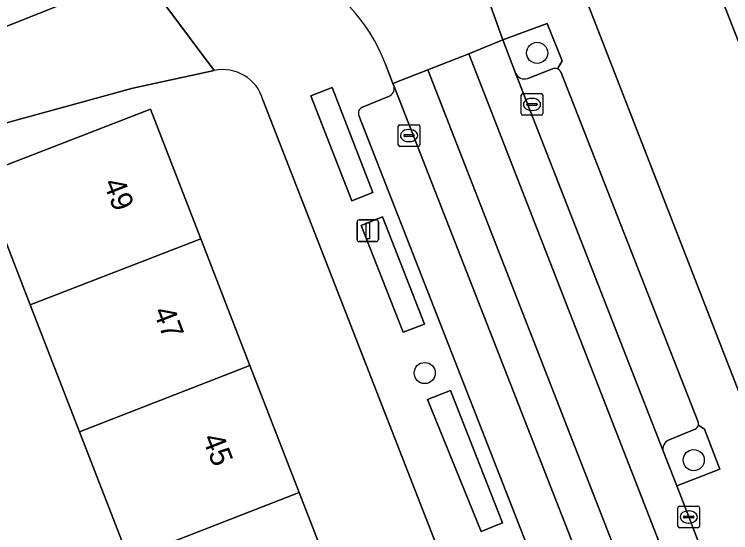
# Model space of a CAD drawing. Extents: x 159680 to 160786, y 387323 to 388340.
# Drawn here: x 160207.9 to 160241.08, y 387698.56 to 387722.55 of the extents above; entities that cross this region are included whole.
import ezdxf

# ---------------------------------------------------------------- set-up
doc = ezdxf.new("R2010")
doc.units = 0
for name, color, linetype in [('IMGEO_Boom', 7, 'Continuous'), ('IMGEO_Erf', 7, 'Continuous'), ('IMGEO_Groenvoorziening', 7, 'Continuous'), ('IMGEO_Kolk', 7, 'Continuous'), ('IMGEO_Lichtmast', 7, 'Continuous'), ('IMGEO_Pand', 7, 'Continuous'), ('IMGEO_Pand_nummerreeks', 7, 'Continuous'), ('IMGEO_Parkeervlak_open', 7, 'Continuous'), ('IMGEO_Rijbaan_lokaal_gesloten', 7, 'Continuous'), ('IMGEO_Rijbaan_lokaal_open', 7, 'Continuous'), ('IMGEO_Voetpad_open', 7, 'Continuous')]:
    doc.layers.add(name, color=color, linetype=linetype)

msp = doc.modelspace()

# ---------------------------------------------------------------- linework, layer by layer
at = {"layer": 'IMGEO_Boom'}
for centre in [(160232.116, 387720.764), (160226.911, 387705.949), (160239.371, 387701.921)]:
    msp.add_circle(centre, 0.489, dxfattribs=at)
at = {"layer": 'IMGEO_Erf'}
for points in [[(160217.16, 387719.947), (160213.396, 387719.139), (160200.266, 387715.532)], [(160237.706, 387671.712), (160219.418, 387718.599)]]:
    msp.add_lwpolyline(points, dxfattribs=at)
msp.add_lwpolyline([(160217.765, 387685.612), (160215.484, 387691.485), (160213.203, 387697.357), (160210.922, 387703.23), (160208.641, 387709.102), (160206.312, 387715.099), (160214.204, 387718.165), (160216.534, 387712.167), (160218.815, 387706.295), (160221.096, 387700.422), (160223.377, 387694.549), (160225.658, 387688.677), (160227.939, 387682.804), (160230.22, 387676.931), (160232.549, 387670.935), (160224.657, 387667.869), (160222.328, 387673.866), (160220.046, 387679.739)], close=True, dxfattribs=at)
msp.add_arc((160217.562, 387718.055), 1.934, 16.333, 101.9936, dxfattribs=at)
at = {"layer": 'IMGEO_Groenvoorziening'}
for points in [[(160233.055, 387720.027), (160233.282, 387720.39), (160232.586, 387722.13), (160230.527, 387721.361)], [(160230.527, 387721.361), (160231.114, 387719.825)], [(160231.679, 387719.583), (160232.831, 387720.026)], [(160237.962, 387702.298), (160238.58, 387700.733), (160240.584, 387701.497), (160239.871, 387703.347), (160239.585, 387703.541)], [(160239.435, 387703.346), (160238.224, 387702.856)]]:
    msp.add_lwpolyline(points, dxfattribs=at)
for points in [[(160223.53, 387713.914), (160224.513, 387714.31), (160222.621, 387719.155), (160221.629, 387718.771)], [(160225.915, 387707.845), (160226.896, 387708.212), (160224.948, 387713.184), (160223.974, 387712.781)], [(160228.103, 387705.143), (160227.032, 387704.724), (160229.529, 387698.614), (160230.511, 387699.015)]]:
    msp.add_lwpolyline(points, close=True, dxfattribs=at)
for centre, radius, start, end in [((160232.944, 387719.731), 0.316, 69.5115, 111.0001), ((160231.528, 387720.012), 0.455, 204.2967, 289.3306), ((160239.303, 387703.603), 0.289, 297.2293, 347.6335), ((160238.407, 387702.43), 0.464, 113.2384, 196.4582)]:
    msp.add_arc(centre, radius, start, end, dxfattribs=at)
at = {"layer": 'IMGEO_Kolk'}
for p, q in [((160231.453, 387718.879), (160232.305, 387718.879)), ((160231.378, 387717.953), (160231.378, 387718.805)), ((160231.866, 387718.659), (160231.891, 387718.659)), ((160232.379, 387718.805), (160232.379, 387717.953)), ((160231.637, 387718.373), (160231.637, 387718.385)), ((160232.075, 387718.336), (160231.677, 387718.336)), ((160231.68, 387718.422), (160232.078, 387718.422)), ((160232.121, 387718.385), (160232.121, 387718.373)), ((160232.305, 387717.879), (160231.453, 387717.879)), ((160231.889, 387718.099), (160231.864, 387718.099)), ((160225.683, 387716.514), (160225.683, 387717.366)), ((160225.758, 387717.44), (160226.61, 387717.44)), ((160226.171, 387717.22), (160226.196, 387717.22)), ((160226.684, 387717.366), (160226.684, 387716.514)), ((160225.942, 387716.934), (160225.942, 387716.946)), ((160226.38, 387716.897), (160225.982, 387716.897)), ((160225.985, 387716.983), (160226.383, 387716.983)), ((160226.426, 387716.946), (160226.426, 387716.934)), ((160226.194, 387716.66), (160226.169, 387716.66)), ((160226.61, 387716.44), (160225.758, 387716.44)), ((160238.637, 387698.864), (160238.637, 387699.716)), ((160238.712, 387699.79), (160239.564, 387699.79)), ((160239.638, 387699.716), (160239.638, 387698.864)), ((160238.896, 387699.284), (160238.896, 387699.296)), ((160238.939, 387699.333), (160239.337, 387699.333)), ((160239.125, 387699.57), (160239.15, 387699.57)), ((160239.38, 387699.296), (160239.38, 387699.284)), ((160239.334, 387699.247), (160238.936, 387699.247)), ((160239.148, 387699.01), (160239.123, 387699.01)), ((160239.564, 387698.79), (160238.712, 387698.79))]:
    msp.add_line(p, q, dxfattribs=at)
for points in [[(160231.453, 387718.879), (160232.305, 387718.879)], [(160231.378, 387717.953), (160231.378, 387718.805)], [(160232.379, 387718.805), (160232.379, 387717.953)], [(160232.305, 387717.879), (160231.453, 387717.879)], [(160225.683, 387716.514), (160225.683, 387717.366)], [(160225.758, 387717.44), (160226.61, 387717.44)], [(160226.684, 387717.366), (160226.684, 387716.514)], [(160226.61, 387716.44), (160225.758, 387716.44)], [(160238.637, 387698.864), (160238.637, 387699.716)], [(160238.712, 387699.79), (160239.564, 387699.79)], [(160239.638, 387699.716), (160239.638, 387698.864)], [(160239.564, 387698.79), (160238.712, 387698.79)]]:
    msp.add_lwpolyline(points, dxfattribs=at)
for centre, radius, start, end in [((160231.455, 387718.803), 0.0765, 91.552, 178.448), ((160231.455, 387718.803), 0.0765, 91.552, 178.448), ((160232.303, 387718.803), 0.0765, 1.552, 88.448), ((160232.303, 387718.803), 0.0765, 1.552, 88.448), ((160231.677, 387718.382), 0.0403, 85.8775, 175.7526), ((160231.674, 387718.372), 0.0366, 178.938, 274.7102), ((160232.078, 387718.379), 0.043, 264.8664, 352.4533), ((160232.082, 387718.384), 0.0386, 1.7309, 96.639), ((160231.455, 387717.955), 0.0765, 181.552, 268.448), ((160231.455, 387717.955), 0.0765, 181.552, 268.448), ((160232.303, 387717.955), 0.0765, 271.552, 358.448), ((160232.303, 387717.955), 0.0765, 271.552, 358.448), ((160225.76, 387717.364), 0.0765, 91.552, 178.448), ((160225.76, 387717.364), 0.0765, 91.552, 178.448), ((160226.608, 387717.364), 0.0765, 1.552, 88.448), ((160226.608, 387717.364), 0.0765, 1.552, 88.448), ((160225.982, 387716.943), 0.0403, 85.8775, 175.7526), ((160225.979, 387716.933), 0.0366, 178.938, 274.7102), ((160226.383, 387716.94), 0.043, 264.8664, 352.4533), ((160226.387, 387716.945), 0.0386, 1.7309, 96.639), ((160225.76, 387716.516), 0.0765, 181.552, 268.448), ((160225.76, 387716.516), 0.0765, 181.552, 268.448), ((160226.608, 387716.516), 0.0765, 271.552, 358.448), ((160226.608, 387716.516), 0.0765, 271.552, 358.448), ((160238.714, 387699.714), 0.0765, 91.552, 178.448), ((160238.714, 387699.714), 0.0765, 91.552, 178.448), ((160239.562, 387699.714), 0.0765, 1.552, 88.448), ((160239.562, 387699.714), 0.0765, 1.552, 88.448), ((160238.936, 387699.293), 0.0403, 85.8775, 175.7526), ((160238.933, 387699.283), 0.0366, 178.938, 274.7102), ((160239.337, 387699.29), 0.043, 264.8664, 352.4533), ((160239.341, 387699.295), 0.0386, 1.7309, 96.639), ((160238.714, 387698.866), 0.0765, 181.552, 268.448), ((160238.714, 387698.866), 0.0765, 181.552, 268.448), ((160239.562, 387698.866), 0.0765, 271.552, 358.448), ((160239.562, 387698.866), 0.0765, 271.552, 358.448)]:
    msp.add_arc(centre, radius, start, end, dxfattribs=at)
for centre, major_axis, ratio, start_param, end_param in [((160231.865, 387718.379), (-0.387, 0.002), 0.722429, 4.712389, 7.853982), ((160231.89, 387718.379), (-0.39, 0.002), 0.717154, 1.570796, 4.712389), ((160226.17, 387716.94), (-0.387, 0.002), 0.722429, 4.712389, 7.853982), ((160226.195, 387716.94), (-0.39, 0.002), 0.717154, 1.570796, 4.712389), ((160239.124, 387699.29), (-0.387, 0.002), 0.722429, 4.712389, 7.853982), ((160239.149, 387699.29), (-0.39, 0.002), 0.717154, 1.570796, 4.712389)]:
    msp.add_ellipse(centre, major_axis=major_axis, ratio=ratio, start_param=start_param, end_param=end_param, dxfattribs=at)
at = {"layer": 'IMGEO_Lichtmast'}
for p, q in [((160223.775, 387712.132), (160223.775, 387712.932)), ((160223.775, 387712.932), (160223.775, 387712.132)), ((160223.875, 387713.032), (160224.665, 387713.032)), ((160224.665, 387713.032), (160223.875, 387713.032)), ((160224.765, 387712.932), (160224.765, 387712.132)), ((160224.765, 387712.132), (160224.765, 387712.932)), ((160224.665, 387712.032), (160223.875, 387712.032)), ((160223.875, 387712.032), (160224.665, 387712.032))]:
    msp.add_line(p, q, dxfattribs=at)
msp.add_lwpolyline([(160224.195, 387712.907), (160224.345, 387712.907), (160224.345, 387712.157), (160224.195, 387712.157), (160224.195, 387712.907)], dxfattribs=at)
for centre, start, end in [((160223.875, 387712.932), 90, 180), ((160223.875, 387712.932), 90, 180), ((160224.665, 387712.932), 0, 90), ((160224.665, 387712.932), 360, 90), ((160223.875, 387712.132), 180, 270), ((160223.875, 387712.132), 180, 270), ((160224.665, 387712.132), 270, 0), ((160224.665, 387712.132), 270, 0)]:
    msp.add_arc(centre, 0.1, start, end, dxfattribs=at)
at = {"layer": 'IMGEO_Pand'}
for points in [[(160216.534, 387712.167), (160214.204, 387718.165), (160206.312, 387715.099), (160208.641, 387709.102)], [(160208.641, 387709.102), (160210.922, 387703.23), (160218.815, 387706.295), (160216.534, 387712.167)], [(160221.096, 387700.422), (160218.815, 387706.295), (160210.922, 387703.23), (160213.203, 387697.357)], [(160213.203, 387697.357), (160215.484, 387691.485), (160223.377, 387694.549), (160221.096, 387700.422)]]:
    msp.add_lwpolyline(points, close=True, dxfattribs=at)
at = {"layer": 'IMGEO_Parkeervlak_open'}
for points in [[(160249.608, 387700.47), (160232.413, 387744.322)], [(160231.255, 387742.166), (160227.575, 387740.708), (160242.485, 387702.42), (160243.412, 387700.011), (160243.491, 387700.039), (160247.852, 387701.601)], [(160232.831, 387720.026), (160231.679, 387719.583)], [(160239.563, 387703.728), (160233.217, 387719.887)], [(160231.114, 387719.825), (160237.962, 387702.298)], [(160242.662, 387675.341), (160225.489, 387719.207)], [(160225.229, 387718.748), (160224.03, 387718.254)], [(160223.862, 387717.866), (160240.529, 387675.303)], [(160238.224, 387702.856), (160239.435, 387703.346)]]:
    msp.add_lwpolyline(points, dxfattribs=at)
for centre, radius, start, end in [((160232.944, 387719.731), 0.316, 69.5115, 111.0001), ((160232.939, 387719.729), 0.32, 29.6214, 68.7116), ((160231.528, 387720.012), 0.455, 204.2967, 289.3306), ((160225.093, 387719.128), 0.403, 289.6315, 11.3099), ((160224.123, 387717.983), 0.286, 108.9944, 204.1814), ((160239.308, 387703.603), 0.284, 347.3412, 26.0784), ((160239.303, 387703.603), 0.289, 297.2293, 347.6335), ((160238.407, 387702.43), 0.464, 113.2384, 196.4582)]:
    msp.add_arc(centre, radius, start, end, dxfattribs=at)
at = {"layer": 'IMGEO_Rijbaan_lokaal_gesloten'}
msp.add_lwpolyline([(160225.096, 387720.238), (160225.437, 387719.342), (160227.057, 387719.979), (160228.949, 387720.726), (160230.527, 387721.361), (160229.482, 387724.299), (160223.991, 387739.341), (160223.42, 387740.944)], dxfattribs=at)
for points in [[(160239.942, 387697.202), (160239.138, 387699.29), (160238.58, 387700.733), (160237.962, 387702.298), (160231.114, 387719.825), (160230.527, 387721.361), (160228.949, 387720.726), (160246.127, 387676.714), (160247.737, 387677.314), (160247.092, 387678.966), (160244.347, 387685.995)], [(160227.057, 387719.979), (160225.437, 387719.342), (160225.489, 387719.207), (160242.662, 387675.341), (160244.238, 387675.971)]]:
    msp.add_lwpolyline(points, close=True, dxfattribs=at)
msp.add_arc((160217.624, 387717.4), 7.993, 20.7998, 110.0547, dxfattribs=at)
at = {"layer": 'IMGEO_Rijbaan_lokaal_open'}
for points in [[(160212.27, 387812.341), (160206.907, 387810.283), (160206.623, 387810.174), (160230.188, 387750), (160231.13, 387747.595), (160232.413, 387744.322), (160249.608, 387700.47), (160255.152, 387702.491), (160254.947, 387703.026), (160247.387, 387722.691), (160247.287, 387722.951), (160244.497, 387729.958), (160244.03, 387731.105), (160237.892, 387746.716), (160236.59, 387749.958)], [(160228.949, 387720.726), (160227.057, 387719.979), (160244.238, 387675.971), (160246.127, 387676.714)]]:
    msp.add_lwpolyline(points, close=True, dxfattribs=at)
msp.add_lwpolyline([(160195.693, 387717.297), (160212.652, 387724.042), (160213.774, 387724.486), (160211.179, 387730.91), (160210.012, 387730.475), (160193.663, 387724.134), (160190.56, 387722.769)], dxfattribs=at)
at = {"layer": 'IMGEO_Voetpad_open'}
for points in [[(160261.366, 387653.379), (160259.858, 387657.235), (160259.252, 387658.783), (160259.137, 387658.746), (160251.749, 387677.813), (160247.614, 387688.491), (160247.469, 387688.419), (160243.07, 387699.611), (160243.593, 387699.791), (160243.491, 387700.039), (160243.412, 387700.011), (160242.485, 387702.42), (160227.575, 387740.708), (160231.255, 387742.166)], [(160214.883, 387724.908), (160213.774, 387724.486), (160217.16, 387719.947)], [(160231.026, 387724.862), (160229.482, 387724.299), (160230.527, 387721.361), (160232.586, 387722.13), (160233.282, 387720.39), (160233.055, 387720.027)], [(160213.396, 387719.139), (160217.16, 387719.947), (160213.774, 387724.486), (160212.652, 387724.042), (160195.693, 387717.297)], [(160225.489, 387719.207), (160225.437, 387719.342), (160225.096, 387720.238)], [(160233.217, 387719.887), (160239.563, 387703.728)], [(160056.822, 387659.952), (160078.175, 387668.288), (160079.902, 387668.962), (160138.693, 387691.913), (160140.108, 387692.465), (160193.051, 387713.133), (160193.266, 387713.204), (160194.754, 387713.699), (160200.266, 387715.532), (160213.396, 387719.139)], [(160219.418, 387718.599), (160237.706, 387671.712)], [(160224.03, 387718.254), (160225.229, 387718.748)], [(160240.529, 387675.303), (160223.862, 387717.866)], [(160239.585, 387703.541), (160239.871, 387703.347), (160240.584, 387701.497), (160238.58, 387700.733), (160239.138, 387699.29), (160239.942, 387697.202), (160240.924, 387697.578), (160245.328, 387686.376), (160244.347, 387685.995), (160247.092, 387678.966), (160247.737, 387677.314), (160254.498, 387659.813), (160255.199, 387658.02), (160255.313, 387657.738), (160256.273, 387658.111), (160258.816, 387651.605), (160257.841, 387651.206), (160258.203, 387650.257)]]:
    msp.add_lwpolyline(points, dxfattribs=at)
for points in [[(160223.53, 387713.914), (160221.629, 387718.771), (160222.621, 387719.155), (160224.513, 387714.31)], [(160225.915, 387707.845), (160223.974, 387712.781), (160224.948, 387713.184), (160226.896, 387708.212)], [(160227.032, 387704.724), (160228.103, 387705.143), (160230.511, 387699.015), (160229.529, 387698.614)]]:
    msp.add_lwpolyline(points, close=True, dxfattribs=at)
for centre, radius, start, end in [((160217.624, 387717.4), 7.993, 20.7998, 110.0547), ((160217.562, 387718.055), 1.934, 16.333, 101.9936), ((160232.939, 387719.729), 0.32, 29.6214, 68.7116), ((160225.093, 387719.128), 0.403, 289.6315, 11.3099), ((160224.123, 387717.983), 0.286, 108.9944, 204.1814), ((160239.308, 387703.603), 0.284, 347.3412, 26.0784)]:
    msp.add_arc(centre, radius, start, end, dxfattribs=at)

# ---------------------------------------------------------------- texts
at = {"layer": 'IMGEO_Pand_nummerreeks'}
for s, rotation, p in [('49', 291.2293, (160212.012, 387714.749)), ('47', 291.2288, (160214.319, 387708.811)), ('45', 291.2255, (160216.6, 387702.939))]:
    msp.add_text(s, height=1, rotation=rotation, dxfattribs=at).set_placement(p)

doc.saveas('drawing.dxf')
